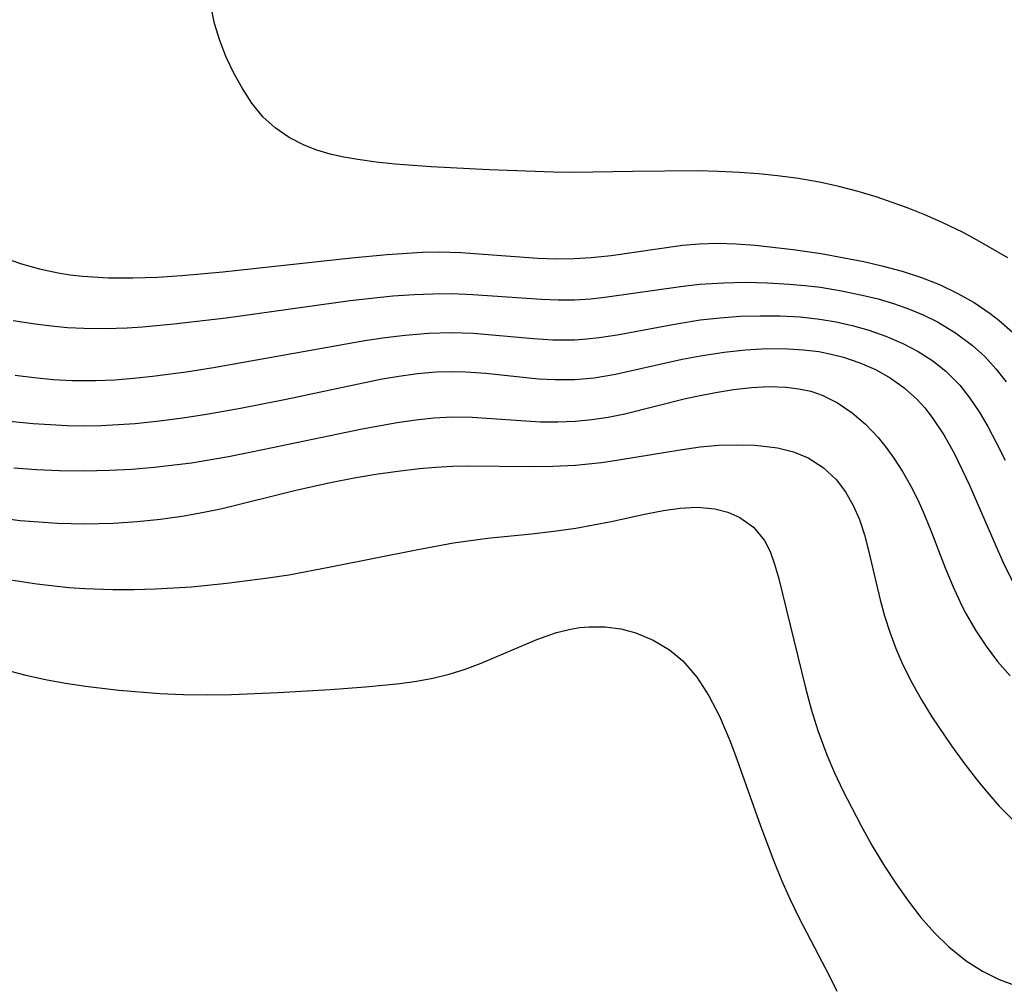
# Model space of a CAD drawing. Header units: metres. Extents: x 1073367 to 1082519, y 1569854 to 1574957.
# Tile 578 of 656: x 1078513 to 1078594, y 1573763 to 1573842. Entities that reach past the tile are written whole.
import ezdxf

# ---------------------------------------------------------------- set-up
doc = ezdxf.new("R2010")
doc.units = ezdxf.units.M
doc.layers.add('CGG_CurvaNivelLidar_v1', color=253, linetype='Continuous', lineweight=30)

msp = doc.modelspace()

# ---------------------------------------------------------------- linework, layer by layer
at = {"layer": 'CGG_CurvaNivelLidar_v1'}
for p, q in [((1078529.1204, 1573842.1747, 76), (1078528.8452, 1573843.536, 76)), ((1078529.5464, 1573840.7904, 76), (1078529.1204, 1573842.1747, 76)), ((1078530.0824, 1573839.4402, 76), (1078529.5464, 1573840.7904, 76)), ((1078530.7058, 1573838.132, 76), (1078530.0824, 1573839.4402, 76)), ((1078531.4007, 1573836.8775, 76), (1078530.7058, 1573838.132, 76)), ((1078532.1823, 1573835.6706, 76), (1078531.4007, 1573836.8775, 76)), ((1078533.0758, 1573834.5735, 76), (1078532.1823, 1573835.6706, 76)), ((1078534.0782, 1573833.6549, 76), (1078533.0758, 1573834.5735, 76)), ((1078535.2088, 1573832.8749, 76), (1078534.0782, 1573833.6549, 76)), ((1078536.4479, 1573832.2365, 76), (1078535.2088, 1573832.8749, 76)), ((1078537.4768, 1573831.8406, 76), (1078536.4479, 1573832.2365, 76)), ((1078538.5524, 1573831.523, 76), (1078537.4768, 1573831.8406, 76)), ((1078539.6674, 1573831.2708, 76), (1078538.5524, 1573831.523, 76)), ((1078540.8122, 1573831.0686, 76), (1078539.6674, 1573831.2708, 76)), ((1078542.3209, 1573830.8601, 76), (1078540.8122, 1573831.0686, 76)), ((1078543.8573, 1573830.697, 76), (1078542.3209, 1573830.8601, 76)), ((1078546.8097, 1573830.4813, 76), (1078543.8573, 1573830.697, 76)), ((1078551.5464, 1573830.2322, 76), (1078546.8097, 1573830.4813, 76)), ((1078556.7875, 1573830.0555, 76), (1078551.5464, 1573830.2322, 76)), ((1078558.3877, 1573830.0281, 76), (1078556.7875, 1573830.0555, 76)), ((1078563.2407, 1573830.1129, 76), (1078558.3877, 1573830.0281, 76)), ((1078568.5494, 1573830.1445, 76), (1078563.2407, 1573830.1129, 76)), ((1078570.2621, 1573830.0997, 76), (1078568.5494, 1573830.1445, 76)), ((1078571.975, 1573830.0133, 76), (1078570.2621, 1573830.0997, 76)), ((1078573.5229, 1573829.9011, 76), (1078571.975, 1573830.0133, 76)), ((1078575.0668, 1573829.7483, 76), (1078573.5229, 1573829.9011, 76)), ((1078576.7838, 1573829.5175, 76), (1078575.0668, 1573829.7483, 76)), ((1078578.4889, 1573829.2185, 76), (1078576.7838, 1573829.5175, 76)), ((1078580.0752, 1573828.8722, 76), (1078578.4889, 1573829.2185, 76)), ((1078581.6463, 1573828.4654, 76), (1078580.0752, 1573828.8722, 76)), ((1078583.1998, 1573828.0005, 76), (1078581.6463, 1573828.4654, 76)), ((1078585.7185, 1573827.1137, 76), (1078583.1998, 1573828.0005, 76)), ((1078587.0962, 1573826.5636, 76), (1078585.7185, 1573827.1137, 76)), ((1078588.4527, 1573825.9738, 76), (1078587.0962, 1573826.5636, 76)), ((1078590.2159, 1573825.1223, 76), (1078588.4527, 1573825.9738, 76)), ((1078591.3662, 1573824.5065, 76), (1078590.2159, 1573825.1223, 76)), ((1078568.6966, 1573824.2093, 75.5), (1078570.1515, 1573824.2467, 75.5)), ((1078570.1515, 1573824.2467, 75.5), (1078571.6956, 1573824.2028, 75.5)), ((1078593.8775, 1573823.0535, 76), (1078591.3662, 1573824.5065, 76)), ((1078543.204, 1573823.3219, 75.5), (1078546.0664, 1573823.5046, 75.5)), ((1078546.0664, 1573823.5046, 75.5), (1078547.4885, 1573823.535, 75.5)), ((1078547.4885, 1573823.535, 75.5), (1078549.2183, 1573823.4908, 75.5)), ((1078549.2183, 1573823.4908, 75.5), (1078555.5068, 1573823.0272, 75.5)), ((1078561.4939, 1573823.2514, 75.5), (1078567.3054, 1573824.0934, 75.5)), ((1078567.3054, 1573824.0934, 75.5), (1078568.6966, 1573824.2093, 75.5)), ((1078571.6956, 1573824.2028, 75.5), (1078573.2454, 1573824.0916, 75.5)), ((1078573.2454, 1573824.0916, 75.5), (1078576.3572, 1573823.7333, 75.5)), ((1078576.3572, 1573823.7333, 75.5), (1078578.6262, 1573823.3984, 75.5)), ((1078511.9457, 1573823.0616, 75.5), (1078513.3666, 1573822.555, 75.5)), ((1078529.7913, 1573821.9062, 75.5), (1078540.3086, 1573823.0562, 75.5)), ((1078540.3086, 1573823.0562, 75.5), (1078543.204, 1573823.3219, 75.5)), ((1078555.5068, 1573823.0272, 75.5), (1078557.0686, 1573822.9751, 75.5)), ((1078557.0686, 1573822.9751, 75.5), (1078558.4826, 1573822.9892, 75.5)), ((1078558.4826, 1573822.9892, 75.5), (1078559.8599, 1573823.0759, 75.5)), ((1078559.8599, 1573823.0759, 75.5), (1078561.4939, 1573823.2514, 75.5)), ((1078578.6262, 1573823.3984, 75.5), (1078580.5203, 1573823.0671, 75.5)), ((1078580.5203, 1573823.0671, 75.5), (1078582.1078, 1573822.7462, 75.5)), ((1078582.1078, 1573822.7462, 75.5), (1078583.6801, 1573822.3801, 75.5)), ((1078513.3666, 1573822.555, 75.5), (1078514.8392, 1573822.1465, 75.5)), ((1078514.8392, 1573822.1465, 75.5), (1078516.3514, 1573821.8304, 75.5)), ((1078516.3514, 1573821.8304, 75.5), (1078517.339, 1573821.6757, 75.5)), ((1078526.4613, 1573821.6079, 75.5), (1078529.7913, 1573821.9062, 75.5)), ((1078583.6801, 1573822.3801, 75.5), (1078585.2305, 1573821.9584, 75.5)), ((1078585.2305, 1573821.9584, 75.5), (1078586.7504, 1573821.4666, 75.5)), ((1078517.339, 1573821.6757, 75.5), (1078518.3372, 1573821.5595, 75.5)), ((1078518.3372, 1573821.5595, 75.5), (1078520.4842, 1573821.4331, 75.5)), ((1078520.4842, 1573821.4331, 75.5), (1078522.4655, 1573821.4233, 75.5)), ((1078522.4655, 1573821.4233, 75.5), (1078524.46, 1573821.4867, 75.5)), ((1078524.46, 1573821.4867, 75.5), (1078526.4613, 1573821.6079, 75.5)), ((1078568.6976, 1573820.8955, 75), (1078570.6972, 1573821.0277, 75)), ((1078570.6972, 1573821.0277, 75), (1078572.4689, 1573821.0569, 75)), ((1078572.4689, 1573821.0569, 75), (1078574.2426, 1573821.0155, 75)), ((1078574.2426, 1573821.0155, 75), (1078576.0144, 1573820.9123, 75)), ((1078586.7504, 1573821.4666, 75.5), (1078588.2778, 1573820.8671, 75.5)), ((1078561.1579, 1573819.8594, 75), (1078567.1468, 1573820.7203, 75)), ((1078567.1468, 1573820.7203, 75), (1078568.6976, 1573820.8955, 75)), ((1078576.0144, 1573820.9123, 75), (1078577.2994, 1573820.7995, 75)), ((1078577.2994, 1573820.7995, 75), (1078578.5783, 1573820.6487, 75)), ((1078578.5783, 1573820.6487, 75), (1078580.2933, 1573820.3742, 75)), ((1078580.2933, 1573820.3742, 75), (1078581.9869, 1573820.0221, 75)), ((1078588.2778, 1573820.8671, 75.5), (1078589.7222, 1573820.1806, 75.5)), ((1078530.0857, 1573818.1704, 75), (1078540.1966, 1573819.5747, 75)), ((1078540.1966, 1573819.5747, 75), (1078543.6677, 1573819.944, 75)), ((1078543.6677, 1573819.944, 75), (1078545.4245, 1573820.0651, 75)), ((1078545.4245, 1573820.0651, 75), (1078546.9431, 1573820.1265, 75)), ((1078546.9431, 1573820.1265, 75), (1078548.4571, 1573820.135, 75)), ((1078548.4571, 1573820.135, 75), (1078550.2122, 1573820.0687, 75)), ((1078550.2122, 1573820.0687, 75), (1078555.8022, 1573819.6744, 75)), ((1078555.8022, 1573819.6744, 75), (1078557.1584, 1573819.6257, 75)), ((1078557.1584, 1573819.6257, 75), (1078558.5126, 1573819.6362, 75)), ((1078558.5126, 1573819.6362, 75), (1078559.835, 1573819.719, 75)), ((1078559.835, 1573819.719, 75), (1078561.1579, 1573819.8594, 75)), ((1078581.9869, 1573820.0221, 75), (1078583.2763, 1573819.6977, 75)), ((1078583.2763, 1573819.6977, 75), (1078584.5438, 1573819.3216, 75)), ((1078589.7222, 1573820.1806, 75.5), (1078591.1087, 1573819.3976, 75.5)), ((1078591.1087, 1573819.3976, 75.5), (1078592.4285, 1573818.5172, 75.5)), ((1078584.5438, 1573819.3216, 75), (1078585.7693, 1573818.8912, 75)), ((1078585.7693, 1573818.8912, 75), (1078586.9618, 1573818.3979, 75)), ((1078512.6792, 1573817.9337, 75), (1078514.4866, 1573817.6641, 75)), ((1078525.8164, 1573817.6602, 75), (1078530.0857, 1573818.1704, 75)), ((1078566.833, 1573817.6825, 74.5), (1078568.7476, 1573817.9825, 74.5)), ((1078568.7476, 1573817.9825, 74.5), (1078570.3779, 1573818.1655, 74.5)), ((1078570.3779, 1573818.1655, 74.5), (1078572.0154, 1573818.2823, 74.5)), ((1078572.0154, 1573818.2823, 74.5), (1078573.6551, 1573818.3346, 74.5)), ((1078573.6551, 1573818.3346, 74.5), (1078575.2918, 1573818.3199, 74.5)), ((1078575.2918, 1573818.3199, 74.5), (1078576.9195, 1573818.231, 74.5)), ((1078576.9195, 1573818.231, 74.5), (1078578.5313, 1573818.0556, 74.5)), ((1078578.5313, 1573818.0556, 74.5), (1078579.8547, 1573817.8337, 74.5)), ((1078579.8547, 1573817.8337, 74.5), (1078581.1576, 1573817.5431, 74.5)), ((1078586.9618, 1573818.3979, 75), (1078588.1145, 1573817.8356, 75)), ((1078588.1145, 1573817.8356, 75), (1078589.6076, 1573816.9461, 75)), ((1078592.4285, 1573818.5172, 75.5), (1078593.1431, 1573817.971, 75.5)), ((1078593.1431, 1573817.971, 75.5), (1078594.2521, 1573816.9967, 75.5)), ((1078514.4866, 1573817.6641, 75), (1078515.8081, 1573817.5045, 75)), ((1078515.8081, 1573817.5045, 75), (1078517.131, 1573817.3832, 75)), ((1078517.131, 1573817.3832, 75), (1078518.4553, 1573817.3086, 75)), ((1078518.4553, 1573817.3086, 75), (1078520.2244, 1573817.2902, 75)), ((1078520.2244, 1573817.2902, 75), (1078521.995, 1573817.3502, 75)), ((1078521.995, 1573817.3502, 75), (1078523.2426, 1573817.4298, 75)), ((1078523.2426, 1573817.4298, 75), (1078525.8164, 1573817.6602, 75)), ((1078561.9796, 1573816.769, 74.5), (1078566.833, 1573817.6825, 74.5)), ((1078581.1576, 1573817.5431, 74.5), (1078582.4348, 1573817.1841, 74.5)), ((1078582.4348, 1573817.1841, 74.5), (1078583.8957, 1573816.6731, 74.5)), ((1078529.0496, 1573814.1104, 74.5), (1078541.3923, 1573816.2983, 74.5)), ((1078541.3923, 1573816.2983, 74.5), (1078543.0407, 1573816.5497, 74.5)), ((1078543.0407, 1573816.5497, 74.5), (1078544.6861, 1573816.7576, 74.5)), ((1078544.6861, 1573816.7576, 74.5), (1078546.5759, 1573816.9168, 74.5)), ((1078546.5759, 1573816.9168, 74.5), (1078548.4602, 1573816.9684, 74.5)), ((1078548.4602, 1573816.9684, 74.5), (1078550.2258, 1573816.9066, 74.5)), ((1078550.2258, 1573816.9066, 74.5), (1078555.1456, 1573816.4705, 74.5)), ((1078555.1456, 1573816.4705, 74.5), (1078556.7214, 1573816.3731, 74.5)), ((1078556.7214, 1573816.3731, 74.5), (1078558.5228, 1573816.371, 74.5)), ((1078558.5228, 1573816.371, 74.5), (1078559.5159, 1573816.4368, 74.5)), ((1078559.5159, 1573816.4368, 74.5), (1078560.5089, 1573816.5462, 74.5)), ((1078560.5089, 1573816.5462, 74.5), (1078561.9796, 1573816.769, 74.5)), ((1078583.8957, 1573816.6731, 74.5), (1078585.3036, 1573816.0667, 74.5)), ((1078589.6076, 1573816.9461, 75), (1078590.994, 1573815.9086, 75)), ((1078570.709, 1573815.3556, 74), (1078572.4613, 1573815.5407, 74)), ((1078572.4613, 1573815.5407, 74), (1078574.21, 1573815.6428, 74)), ((1078574.21, 1573815.6428, 74), (1078575.9458, 1573815.6418, 74)), ((1078575.9458, 1573815.6418, 74), (1078577.2012, 1573815.561, 74)), ((1078577.2012, 1573815.561, 74), (1078578.4385, 1573815.4031, 74)), ((1078578.4385, 1573815.4031, 74), (1078579.45, 1573815.2069, 74)), ((1078585.3036, 1573816.0667, 74.5), (1078586.5539, 1573815.4137, 74.5)), ((1078586.5539, 1573815.4137, 74.5), (1078587.7328, 1573814.6618, 74.5)), ((1078590.994, 1573815.9086, 75), (1078591.9805, 1573815.0013, 75)), ((1078561.8528, 1573813.5631, 74), (1078567.2772, 1573814.7751, 74)), ((1078567.2772, 1573814.7751, 74), (1078568.7844, 1573815.0669, 74)), ((1078568.7844, 1573815.0669, 74), (1078570.709, 1573815.3556, 74)), ((1078579.45, 1573815.2069, 74), (1078580.4414, 1573814.9513, 74)), ((1078580.4414, 1573814.9513, 74), (1078581.7771, 1573814.4986, 74)), ((1078587.7328, 1573814.6618, 74.5), (1078588.8149, 1573813.8018, 74.5)), ((1078591.9805, 1573815.0013, 75), (1078592.8935, 1573814.0104, 75)), ((1078526.8237, 1573813.7595, 74.5), (1078529.0496, 1573814.1104, 74.5)), ((1078547.2124, 1573813.741, 74), (1078548.4678, 1573813.7796, 74)), ((1078548.4678, 1573813.7796, 74), (1078549.6454, 1573813.753, 74)), ((1078581.7771, 1573814.4986, 74), (1078583.0574, 1573813.934, 74)), ((1078583.0574, 1573813.934, 74), (1078584.2702, 1573813.2555, 74)), ((1078588.8149, 1573813.8018, 74.5), (1078589.943, 1573812.6564, 74.5)), ((1078592.8935, 1573814.0104, 75), (1078593.7345, 1573812.9447, 75)), ((1078512.845, 1573813.4701, 74.5), (1078514.3968, 1573813.2775, 74.5)), ((1078514.3968, 1573813.2775, 74.5), (1078515.9516, 1573813.1353, 74.5)), ((1078515.9516, 1573813.1353, 74.5), (1078517.5087, 1573813.0515, 74.5)), ((1078517.5087, 1573813.0515, 74.5), (1078519.4346, 1573813.043, 74.5)), ((1078519.4346, 1573813.043, 74.5), (1078520.9756, 1573813.1098, 74.5)), ((1078520.9756, 1573813.1098, 74.5), (1078522.5165, 1573813.2291, 74.5)), ((1078522.5165, 1573813.2291, 74.5), (1078524.0569, 1573813.3902, 74.5)), ((1078524.0569, 1573813.3902, 74.5), (1078526.8237, 1573813.7595, 74.5)), ((1078534.9617, 1573811.5328, 74), (1078542.6567, 1573813.1445, 74)), ((1078542.6567, 1573813.1445, 74), (1078544.1778, 1573813.4053, 74)), ((1078544.1778, 1573813.4053, 74), (1078545.6965, 1573813.61, 74)), ((1078545.6965, 1573813.61, 74), (1078547.2124, 1573813.741, 74)), ((1078549.6454, 1573813.753, 74), (1078551.2759, 1573813.6366, 74)), ((1078551.2759, 1573813.6366, 74), (1078555.5661, 1573813.193, 74)), ((1078555.5661, 1573813.193, 74), (1078556.8987, 1573813.1154, 74)), ((1078556.8987, 1573813.1154, 74), (1078558.5365, 1573813.1272, 74)), ((1078558.5365, 1573813.1272, 74), (1078560.1069, 1573813.2729, 74)), ((1078560.1069, 1573813.2729, 74), (1078561.8528, 1573813.5631, 74)), ((1078584.2702, 1573813.2555, 74), (1078585.3997, 1573812.4551, 74)), ((1078570.0181, 1573812.077, 73.5), (1078571.4887, 1573812.3105, 73.5)), ((1078571.4887, 1573812.3105, 73.5), (1078572.9462, 1573812.4731, 73.5)), ((1078572.9462, 1573812.4731, 73.5), (1078574.3824, 1573812.5452, 73.5)), ((1078574.3824, 1573812.5452, 73.5), (1078575.7876, 1573812.5013, 73.5)), ((1078575.7876, 1573812.5013, 73.5), (1078576.7973, 1573812.3771, 73.5)), ((1078576.7973, 1573812.3771, 73.5), (1078577.7774, 1573812.1611, 73.5)), ((1078585.3997, 1573812.4551, 74), (1078586.4311, 1573811.5228, 74)), ((1078589.943, 1573812.6564, 74.5), (1078590.7732, 1573811.6048, 74.5)), ((1078531.2362, 1573810.7875, 74), (1078534.9617, 1573811.5328, 74)), ((1078562.6003, 1573810.3344, 73.5), (1078567.5675, 1573811.5635, 73.5)), ((1078567.5675, 1573811.5635, 73.5), (1078568.7614, 1573811.8325, 73.5)), ((1078568.7614, 1573811.8325, 73.5), (1078570.0181, 1573812.077, 73.5)), ((1078577.7774, 1573812.1611, 73.5), (1078578.7197, 1573811.8414, 73.5)), ((1078578.7197, 1573811.8414, 73.5), (1078579.9772, 1573811.2153, 73.5)), ((1078586.4311, 1573811.5228, 74), (1078587.0846, 1573810.8053, 74)), ((1078590.7732, 1573811.6048, 74.5), (1078591.5301, 1573810.4758, 74.5)), ((1078528.4671, 1573810.2897, 74), (1078531.2362, 1573810.7875, 74)), ((1078579.9772, 1573811.2153, 73.5), (1078581.1549, 1573810.4148, 73.5)), ((1078587.0846, 1573810.8053, 74), (1078587.6917, 1573810.0365, 74)), ((1078524.6321, 1573809.7462, 74), (1078526.5518, 1573809.9956, 74)), ((1078526.5518, 1573809.9956, 74), (1078528.4671, 1573810.2897, 74)), ((1078544.0214, 1573809.6224, 73.5), (1078545.5541, 1573809.8471, 73.5)), ((1078545.5541, 1573809.8471, 73.5), (1078547.032, 1573810.0016, 73.5)), ((1078547.032, 1573810.0016, 73.5), (1078548.5075, 1573810.0769, 73.5)), ((1078548.5075, 1573810.0769, 73.5), (1078550.1481, 1573810.0563, 73.5)), ((1078550.1481, 1573810.0563, 73.5), (1078555.726, 1573809.6835, 73.5)), ((1078558.553, 1573809.713, 73.5), (1078559.9055, 1573809.8506, 73.5)), ((1078559.9055, 1573809.8506, 73.5), (1078561.2548, 1573810.0629, 73.5)), ((1078561.2548, 1573810.0629, 73.5), (1078562.6003, 1573810.3344, 73.5)), ((1078581.1549, 1573810.4148, 73.5), (1078582.2547, 1573809.4693, 73.5)), ((1078587.6917, 1573810.0365, 74), (1078588.6485, 1573808.5987, 74)), ((1078591.5301, 1573810.4758, 74.5), (1078592.2307, 1573809.2869, 74.5)), ((1078512.3931, 1573809.7234, 74), (1078514.3118, 1573809.5248, 74)), ((1078514.3118, 1573809.5248, 74), (1078517.0966, 1573809.3589, 74)), ((1078517.0966, 1573809.3589, 74), (1078518.4904, 1573809.3388, 74)), ((1078518.4904, 1573809.3388, 74), (1078519.8764, 1573809.3658, 74)), ((1078519.8764, 1573809.3658, 74), (1078522.647, 1573809.5402, 74)), ((1078522.647, 1573809.5402, 74), (1078524.6321, 1573809.7462, 74)), ((1078533.2074, 1573807.4293, 73.5), (1078541.1615, 1573809.1012, 73.5)), ((1078541.1615, 1573809.1012, 73.5), (1078544.0214, 1573809.6224, 73.5)), ((1078555.726, 1573809.6835, 73.5), (1078557.1398, 1573809.6602, 73.5)), ((1078557.1398, 1573809.6602, 73.5), (1078558.553, 1573809.713, 73.5)), ((1078582.2547, 1573809.4693, 73.5), (1078583.274, 1573808.4001, 73.5)), ((1078592.2307, 1573809.2869, 74.5), (1078592.9267, 1573807.9804, 74.5)), ((1078583.274, 1573808.4001, 73.5), (1078583.9397, 1573807.583, 73.5)), ((1078588.6485, 1573808.5987, 74), (1078589.5091, 1573807.062, 74)), ((1078530.2766, 1573806.842, 73.5), (1078533.2074, 1573807.4293, 73.5)), ((1078562.292, 1573806.5859, 73), (1078567.1136, 1573807.3891, 73)), ((1078567.1136, 1573807.3891, 73), (1078568.7681, 1573807.6192, 73)), ((1078568.7681, 1573807.6192, 73), (1078570.2688, 1573807.7543, 73)), ((1078570.2688, 1573807.7543, 73), (1078571.7488, 1573807.8061, 73)), ((1078571.7488, 1573807.8061, 73), (1078573.1961, 1573807.765, 73)), ((1078573.1961, 1573807.765, 73), (1078573.708, 1573807.7247, 73)), ((1078573.708, 1573807.7247, 73), (1078575.0714, 1573807.5379, 73)), ((1078575.0714, 1573807.5379, 73), (1078576.3649, 1573807.219, 73)), ((1078583.9397, 1573807.583, 73.5), (1078584.5658, 1573806.7201, 73.5)), ((1078592.9267, 1573807.9804, 74.5), (1078593.6413, 1573806.5337, 74.5)), ((1078527.2397, 1573806.337, 73.5), (1078530.2766, 1573806.842, 73.5)), ((1078560.7057, 1573806.3596, 73), (1078562.292, 1573806.5859, 73)), ((1078576.3649, 1573807.219, 73), (1078577.566, 1573806.7353, 73)), ((1078577.566, 1573806.7353, 73), (1078578.7845, 1573805.9579, 73)), ((1078584.5658, 1573806.7201, 73.5), (1078585.2718, 1573805.6274, 73.5)), ((1078589.5091, 1573807.062, 74), (1078590.7364, 1573804.5102, 74)), ((1078512.7531, 1573805.9119, 73.5), (1078514.6065, 1573805.774, 73.5)), ((1078514.6065, 1573805.774, 73.5), (1078516.4623, 1573805.6889, 73.5)), ((1078520.5485, 1573805.7142, 73.5), (1078522.3752, 1573805.8191, 73.5)), ((1078522.3752, 1573805.8191, 73.5), (1078524.1998, 1573805.9725, 73.5)), ((1078524.1998, 1573805.9725, 73.5), (1078527.2397, 1573806.337, 73.5)), ((1078544.0726, 1573805.6533, 73), (1078545.848, 1573805.8534, 73)), ((1078545.848, 1573805.8534, 73), (1078547.1973, 1573805.9697, 73)), ((1078547.1973, 1573805.9697, 73), (1078548.5459, 1573806.0435, 73)), ((1078548.5459, 1573806.0435, 73), (1078549.8529, 1573806.0678, 73)), ((1078549.8529, 1573806.0678, 73), (1078554.8813, 1573806.0267, 73)), ((1078554.8813, 1573806.0267, 73), (1078556.7417, 1573806.0497, 73)), ((1078556.7417, 1573806.0497, 73), (1078558.5953, 1573806.1393, 73)), ((1078558.5953, 1573806.1393, 73), (1078560.7057, 1573806.3596, 73)), ((1078578.7845, 1573805.9579, 73), (1078579.8451, 1573804.9599, 73)), ((1078516.4623, 1573805.6889, 73.5), (1078518.4973, 1573805.6616, 73.5)), ((1078518.4973, 1573805.6616, 73.5), (1078520.5485, 1573805.7142, 73.5)), ((1078538.5773, 1573804.7337, 73), (1078540.526, 1573805.1115, 73)), ((1078540.526, 1573805.1115, 73), (1078542.2978, 1573805.4056, 73)), ((1078542.2978, 1573805.4056, 73), (1078544.0726, 1573805.6533, 73)), ((1078579.8451, 1573804.9599, 73), (1078580.6108, 1573803.9661, 73)), ((1078585.2718, 1573805.6274, 73.5), (1078585.9237, 1573804.4864, 73.5)), ((1078535.7572, 1573804.1012, 73), (1078538.5773, 1573804.7337, 73)), ((1078585.9237, 1573804.4864, 73.5), (1078586.5191, 1573803.3029, 73.5)), ((1078590.7364, 1573804.5102, 74), (1078592.8757, 1573799.5459, 74)), ((1078529.743, 1573802.607, 73), (1078535.7572, 1573804.1012, 73)), ((1078580.6108, 1573803.9661, 73), (1078581.2517, 1573802.8557, 73)), ((1078528.3806, 1573802.3184, 73), (1078529.743, 1573802.607, 73)), ((1078565.7585, 1573802.447, 72.5), (1078567.1216, 1573802.6378, 72.5)), ((1078567.1216, 1573802.6378, 72.5), (1078568.4532, 1573802.7001, 72.5)), ((1078568.4532, 1573802.7001, 72.5), (1078568.8166, 1573802.6895, 72.5)), ((1078568.8166, 1573802.6895, 72.5), (1078569.9523, 1573802.5642, 72.5)), ((1078569.9523, 1573802.5642, 72.5), (1078571.0193, 1573802.2962, 72.5)), ((1078581.2517, 1573802.8557, 73), (1078581.7514, 1573801.6936, 73)), ((1078586.5191, 1573803.3029, 73.5), (1078586.9598, 1573802.3177, 73.5)), ((1078510.2607, 1573801.9874, 73), (1078513.2765, 1573801.6319, 73)), ((1078522.8123, 1573801.5366, 73), (1078524.7277, 1573801.7399, 73)), ((1078524.7277, 1573801.7399, 73), (1078526.6346, 1573802.0094, 73)), ((1078526.6346, 1573802.0094, 73), (1078528.3806, 1573802.3184, 73)), ((1078561.4875, 1573801.5324, 72.5), (1078564.3636, 1573802.1713, 72.5)), ((1078564.3636, 1573802.1713, 72.5), (1078565.7585, 1573802.447, 72.5)), ((1078571.0193, 1573802.2962, 72.5), (1078571.9956, 1573801.8759, 72.5)), ((1078571.9956, 1573801.8759, 72.5), (1078573.1188, 1573801.065, 72.5)), ((1078586.9598, 1573802.3177, 73.5), (1078587.5732, 1573800.8169, 73.5)), ((1078513.2765, 1573801.6319, 73), (1078516.3003, 1573801.413, 73)), ((1078516.3003, 1573801.413, 73), (1078518.5021, 1573801.3491, 73)), ((1078518.5021, 1573801.3491, 73), (1078520.8913, 1573801.4034, 73)), ((1078520.8913, 1573801.4034, 73), (1078522.8123, 1573801.5366, 73)), ((1078556.8061, 1573800.7393, 72.5), (1078558.6185, 1573801.0016, 72.5)), ((1078558.6185, 1573801.0016, 72.5), (1078561.4875, 1573801.5324, 72.5)), ((1078573.1188, 1573801.065, 72.5), (1078573.9991, 1573799.9945, 72.5)), ((1078581.7514, 1573801.6936, 73), (1078582.1604, 1573800.4601, 73)), ((1078548.6303, 1573799.789, 72.5), (1078551.4055, 1573800.1805, 72.5)), ((1078551.4055, 1573800.1805, 72.5), (1078554.9818, 1573800.5277, 72.5)), ((1078554.9818, 1573800.5277, 72.5), (1078556.8061, 1573800.7393, 72.5)), ((1078582.1604, 1573800.4601, 73), (1078582.5061, 1573799.1743, 73)), ((1078587.5732, 1573800.8169, 73.5), (1078588.7495, 1573797.7705, 73.5)), ((1078545.5903, 1573799.2371, 72.5), (1078548.6303, 1573799.789, 72.5)), ((1078573.9991, 1573799.9945, 72.5), (1078574.4683, 1573799.0766, 72.5)), ((1078592.8757, 1573799.5459, 74), (1078593.4864, 1573798.1939, 74)), ((1078538.5795, 1573797.8272, 72.5), (1078545.5903, 1573799.2371, 72.5)), ((1078574.4683, 1573799.0766, 72.5), (1078574.8356, 1573798.0587, 72.5)), ((1078582.5061, 1573799.1743, 73), (1078583.4533, 1573795.1375, 73)), ((1078535.1923, 1573797.1895, 72.5), (1078538.5795, 1573797.8272, 72.5)), ((1078574.8356, 1573798.0587, 72.5), (1078575.1482, 1573796.9602, 72.5)), ((1078588.7495, 1573797.7705, 73.5), (1078589.3939, 1573796.1942, 73.5)), ((1078593.4864, 1573798.1939, 74), (1078594.2231, 1573796.7019, 74)), ((1078510.2315, 1573797.1002, 72.5), (1078514.615, 1573796.4545, 72.5)), ((1078530.1416, 1573796.4931, 72.5), (1078533.4995, 1573796.9284, 72.5)), ((1078533.4995, 1573796.9284, 72.5), (1078535.1923, 1573797.1895, 72.5)), ((1078575.1482, 1573796.9602, 72.5), (1078577.3433, 1573787.9733, 72.5)), ((1078514.615, 1573796.4545, 72.5), (1078517.2322, 1573796.1654, 72.5)), ((1078517.2322, 1573796.1654, 72.5), (1078518.5322, 1573796.0692, 72.5)), ((1078524.2973, 1573796.0299, 72.5), (1078527.2585, 1573796.2045, 72.5)), ((1078527.2585, 1573796.2045, 72.5), (1078530.1416, 1573796.4931, 72.5)), ((1078589.3939, 1573796.1942, 73.5), (1078590.1053, 1573794.6537, 73.5)), ((1078518.5322, 1573796.0692, 72.5), (1078520.8171, 1573795.9873, 72.5)), ((1078520.8171, 1573795.9873, 72.5), (1078522.5568, 1573795.986, 72.5)), ((1078522.5568, 1573795.986, 72.5), (1078524.2973, 1573796.0299, 72.5)), ((1078583.4533, 1573795.1375, 73), (1078583.805, 1573793.8504, 73)), ((1078590.1053, 1573794.6537, 73.5), (1078590.4272, 1573794.0339, 73.5)), ((1078583.805, 1573793.8504, 73), (1078584.2383, 1573792.4967, 73)), ((1078590.4272, 1573794.0339, 73.5), (1078591.2159, 1573792.679, 73.5)), ((1078558.9301, 1573792.8745, 72), (1078559.7057, 1573792.9454, 72)), ((1078559.7057, 1573792.9454, 72), (1078561, 1573792.9337, 72)), ((1078561, 1573792.9337, 72), (1078562.2741, 1573792.7662, 72)), ((1078555.4205, 1573791.8973, 72), (1078557.0448, 1573792.4673, 72)), ((1078557.0448, 1573792.4673, 72), (1078558.3132, 1573792.777, 72)), ((1078558.3132, 1573792.777, 72), (1078558.9301, 1573792.8745, 72)), ((1078562.2741, 1573792.7662, 72), (1078563.5126, 1573792.4477, 72)), ((1078563.5126, 1573792.4477, 72), (1078564.9284, 1573791.8672, 72)), ((1078584.2383, 1573792.4967, 73), (1078584.7368, 1573791.161, 73)), ((1078591.2159, 1573792.679, 73.5), (1078592.0864, 1573791.3759, 73.5)), ((1078550.8844, 1573789.9718, 72), (1078555.4205, 1573791.8973, 72)), ((1078564.9284, 1573791.8672, 72), (1078566.2412, 1573791.078, 72)), ((1078592.0864, 1573791.3759, 73.5), (1078593.0306, 1573790.125, 73.5)), ((1078566.2412, 1573791.078, 72), (1078567.3353, 1573790.1633, 72)), ((1078584.7368, 1573791.161, 73), (1078585.302, 1573789.8493, 73)), ((1078549.5864, 1573789.4923, 72), (1078550.8844, 1573789.9718, 72)), ((1078567.3353, 1573790.1633, 72), (1078568.4795, 1573788.8328, 72)), ((1078585.302, 1573789.8493, 73), (1078586.024, 1573788.3971, 73)), ((1078593.0306, 1573790.125, 73.5), (1078594.0444, 1573788.93, 73.5)), ((1078511.844, 1573789.492, 72), (1078513.7344, 1573789.0007, 72)), ((1078513.7344, 1573789.0007, 72), (1078515.3353, 1573788.6467, 72)), ((1078546.9413, 1573788.7582, 72), (1078548.2625, 1573789.08, 72)), ((1078548.2625, 1573789.08, 72), (1078549.5864, 1573789.4923, 72)), ((1078515.3353, 1573788.6467, 72), (1078516.953, 1573788.3456, 72)), ((1078516.953, 1573788.3456, 72), (1078518.5842, 1573788.0939, 72)), ((1078518.5842, 1573788.0939, 72), (1078521.3152, 1573787.7753, 72)), ((1078541.4332, 1573788.0337, 72), (1078544.2362, 1573788.3117, 72)), ((1078544.2362, 1573788.3117, 72), (1078545.5976, 1573788.5069, 72)), ((1078545.5976, 1573788.5069, 72), (1078546.9413, 1573788.7582, 72)), ((1078568.4795, 1573788.8328, 72), (1078569.4639, 1573787.3087, 72)), ((1078586.024, 1573788.3971, 73), (1078586.818, 1573786.9803, 73)), ((1078521.3152, 1573787.7753, 72), (1078524.674, 1573787.513, 72)), ((1078524.674, 1573787.513, 72), (1078526.6014, 1573787.4283, 72)), ((1078526.6014, 1573787.4283, 72), (1078528.5326, 1573787.3969, 72)), ((1078528.5326, 1573787.3969, 72), (1078530.519, 1573787.4212, 72)), ((1078530.519, 1573787.4212, 72), (1078534.3235, 1573787.5826, 72)), ((1078534.3235, 1573787.5826, 72), (1078538.5542, 1573787.8339, 72)), ((1078538.5542, 1573787.8339, 72), (1078541.4332, 1573788.0337, 72)), ((1078569.4639, 1573787.3087, 72), (1078570.3247, 1573785.6446, 72)), ((1078577.3433, 1573787.9733, 72.5), (1078577.8257, 1573786.2245, 72.5)), ((1078586.818, 1573786.9803, 73), (1078587.6691, 1573785.596, 73)), ((1078577.8257, 1573786.2245, 72.5), (1078578.3663, 1573784.4872, 72.5)), ((1078570.3247, 1573785.6446, 72), (1078571.1744, 1573783.6729, 72)), ((1078587.6691, 1573785.596, 73), (1078589.2817, 1573783.2252, 73)), ((1078578.3663, 1573784.4872, 72.5), (1078579.0999, 1573782.4841, 72.5)), ((1078571.1744, 1573783.6729, 72), (1078571.6515, 1573782.437, 72)), ((1078571.6515, 1573782.437, 72), (1078573.6924, 1573776.692, 72)), ((1078579.0999, 1573782.4841, 72.5), (1078579.7206, 1573781.0228, 72.5)), ((1078589.2817, 1573783.2252, 73), (1078590.368, 1573781.7409, 73)), ((1078590.368, 1573781.7409, 73), (1078591.4807, 1573780.2982, 73)), ((1078579.7206, 1573781.0228, 72.5), (1078580.3939, 1573779.583, 72.5)), ((1078591.4807, 1573780.2982, 73), (1078592.3099, 1573779.287, 73)), ((1078580.3939, 1573779.583, 72.5), (1078581.8556, 1573776.757, 72.5)), ((1078592.3099, 1573779.287, 73), (1078593.1603, 1573778.3198, 73)), ((1078593.1603, 1573778.3198, 73), (1078594.406, 1573777.0541, 73)), ((1078573.6924, 1573776.692, 72), (1078574.7736, 1573773.8256, 72)), ((1078581.8556, 1573776.757, 72.5), (1078582.8072, 1573775.0626, 72.5)), ((1078582.8072, 1573775.0626, 72.5), (1078583.8047, 1573773.4042, 72.5)), ((1078574.7736, 1573773.8256, 72), (1078575.4063, 1573772.269, 72)), ((1078583.8047, 1573773.4042, 72.5), (1078584.7441, 1573771.9621, 72.5)), ((1078575.4063, 1573772.269, 72), (1078576.0824, 1573770.7347, 72)), ((1078584.7441, 1573771.9621, 72.5), (1078585.7299, 1573770.5696, 72.5)), ((1078576.0824, 1573770.7347, 72), (1078576.8375, 1573769.1778, 72)), ((1078585.7299, 1573770.5696, 72.5), (1078586.773, 1573769.2303, 72.5)), ((1078576.8375, 1573769.1778, 72), (1078579.3301, 1573764.3684, 72)), ((1078586.773, 1573769.2303, 72.5), (1078587.8746, 1573767.9724, 72.5)), ((1078587.8746, 1573767.9724, 72.5), (1078589.0466, 1573766.8207, 72.5)), ((1078589.0466, 1573766.8207, 72.5), (1078590.4749, 1573765.6777, 72.5)), ((1078590.4749, 1573765.6777, 72.5), (1078591.7887, 1573764.8429, 72.5)), ((1078591.7887, 1573764.8429, 72.5), (1078593.1543, 1573764.1576, 72.5)), ((1078579.3301, 1573764.3684, 72), (1078579.9016, 1573763.2066, 72)), ((1078593.1543, 1573764.1576, 72.5), (1078594.7915, 1573763.5626, 72.5))]:
    msp.add_line(p, q, dxfattribs=at)

doc.saveas('drawing.dxf')
